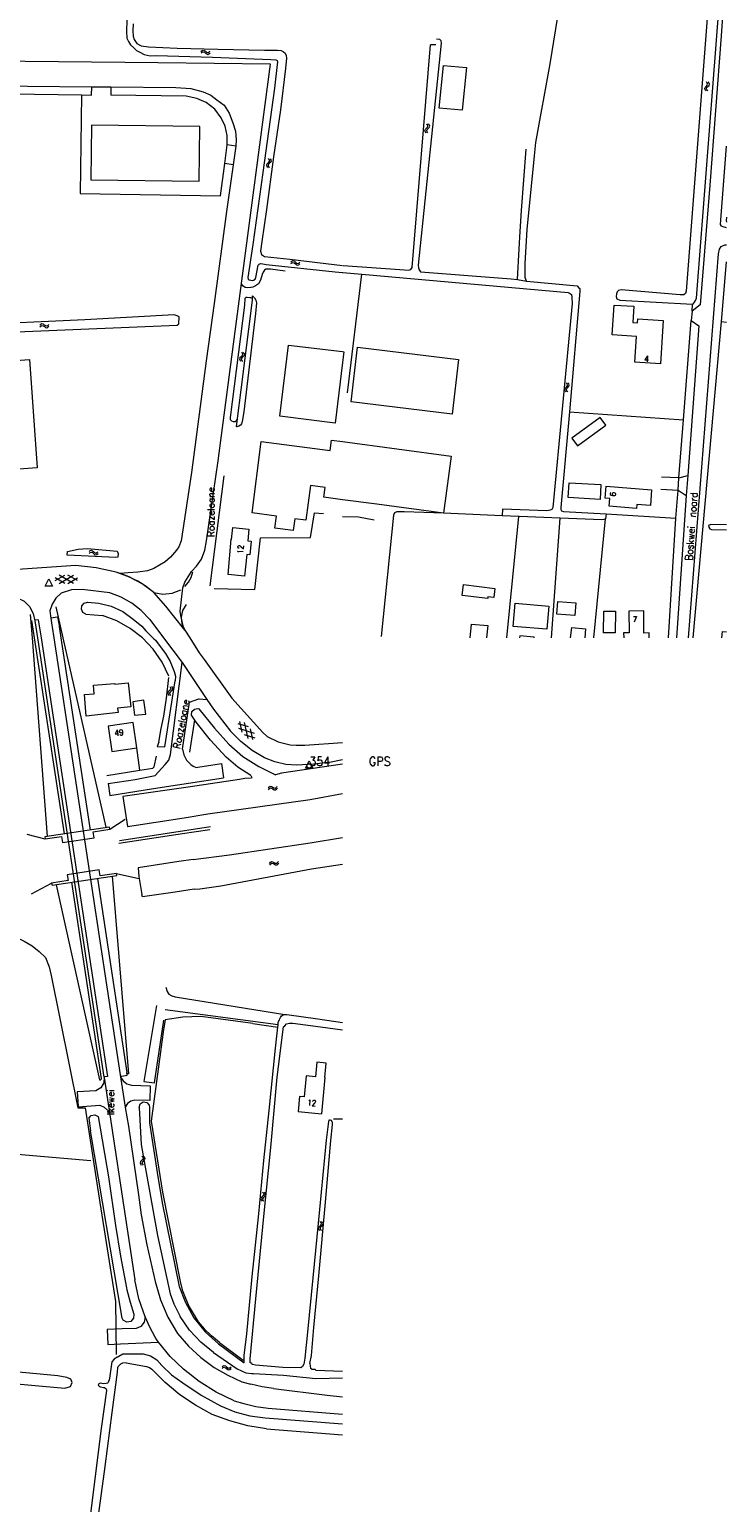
# Model space of a CAD drawing. Header units: metres. Extents: x 189705 to 199106, y 581686 to 588448.
# Tile 468 of 555: x 198913 to 199106, y 584760 to 585169. Entities that reach past the tile are written whole.
import ezdxf

# ---------------------------------------------------------------- set-up
doc = ezdxf.new("R2010")
doc.units = ezdxf.units.M
doc.layers.add('B-WA-OG-GBKN-G', color=7, linetype='Continuous', lineweight=18)
doc.styles.add('Style-STANDARD', font='STANDARD.shx')

msp = doc.modelspace()

# ---------------------------------------------------------------- linework, layer by layer
at = {"layer": 'B-WA-OG-GBKN-G'}
for p, q in [((198960.726, 585162.622), (198961.025, 585162.899)), ((198961.025, 585162.899), (198961.329, 585163.019)), ((198961.329, 585163.019), (198961.654, 585162.921)), ((198961.654, 585162.921), (198961.973, 585162.669)), ((198962.923, 585162.439), (198963.224, 585162.715)), ((198960.742, 585162.126), (198961.044, 585162.4)), ((198961.044, 585162.4), (198961.35, 585162.518)), ((198961.35, 585162.518), (198961.662, 585162.425)), ((198961.662, 585162.425), (198961.991, 585162.172)), ((198961.973, 585162.669), (198962.294, 585162.417)), ((198961.991, 585162.172), (198962.311, 585161.918)), ((198962.294, 585162.417), (198962.608, 585162.319)), ((198962.311, 585161.918), (198962.625, 585161.82)), ((198962.608, 585162.319), (198962.923, 585162.439)), ((198962.625, 585161.82), (198962.939, 585161.942)), ((198962.939, 585161.942), (198963.241, 585162.219)), ((199100.436, 585152.317), (199100.56, 585152.632)), ((199100.532, 585152.004), (199100.436, 585152.317)), ((199100.784, 585151.683), (199100.532, 585152.004)), ((199100.56, 585152.632), (199100.836, 585152.93)), ((199100.836, 585152.93), (199101.113, 585153.231)), ((199101.141, 585153.859), (199100.889, 585154.181)), ((199100.937, 585152.297), (199101.055, 585152.601)), ((199101.03, 585151.983), (199100.937, 585152.297)), ((199101.28, 585151.661), (199101.03, 585151.983)), ((199101.055, 585152.601), (199101.333, 585152.91)), ((199101.113, 585153.231), (199101.235, 585153.536)), ((199101.235, 585153.536), (199101.141, 585153.859)), ((199101.333, 585152.91), (199101.611, 585153.208)), ((199101.637, 585153.836), (199101.385, 585154.158)), ((199101.611, 585153.208), (199101.734, 585153.513)), ((199101.734, 585153.513), (199101.637, 585153.836)), ((199023.588, 585142.249), (199023.348, 585142.58)), ((199024.083, 585142.209), (199023.843, 585142.54)), ((199022.828, 585140.733), (199022.962, 585141.044)), ((199022.912, 585140.417), (199022.828, 585140.733)), ((199023.152, 585140.088), (199022.912, 585140.417)), ((199022.962, 585141.044), (199023.25, 585141.332)), ((199023.25, 585141.332), (199023.537, 585141.622)), ((199023.327, 585140.696), (199023.456, 585140.996)), ((199023.409, 585140.378), (199023.327, 585140.696)), ((199023.647, 585140.047), (199023.409, 585140.378)), ((199023.456, 585140.996), (199023.745, 585141.294)), ((199023.537, 585141.622), (199023.671, 585141.923)), ((199023.671, 585141.923), (199023.588, 585142.249)), ((199023.745, 585141.294), (199024.034, 585141.581)), ((199024.034, 585141.581), (199024.168, 585141.882)), ((199024.168, 585141.882), (199024.083, 585142.209)), ((198978.994, 585131.386), (198978.861, 585131.085)), ((198978.861, 585131.085), (198978.947, 585130.759)), ((198978.947, 585130.759), (198979.188, 585130.428)), ((198979.282, 585131.675), (198978.994, 585131.386)), ((198979.57, 585131.973), (198979.282, 585131.675)), ((198979.491, 585131.346), (198979.358, 585131.045)), ((198979.358, 585131.045), (198979.442, 585130.719)), ((198979.376, 585132.921), (198979.615, 585132.591)), ((198979.442, 585130.719), (198979.683, 585130.389)), ((198979.777, 585131.637), (198979.491, 585131.346)), ((198979.698, 585132.273), (198979.57, 585131.973)), ((198979.615, 585132.591), (198979.698, 585132.273)), ((198980.064, 585131.926), (198979.777, 585131.637)), ((198979.871, 585132.882), (198980.112, 585132.553)), ((198980.198, 585132.237), (198980.064, 585131.926)), ((198980.112, 585132.553), (198980.198, 585132.237)), ((198985.66, 585103.786), (198985.981, 585104.036)), ((198985.68, 585104.282), (198985.999, 585104.535)), ((198985.981, 585104.036), (198986.295, 585104.131)), ((198985.999, 585104.535), (198986.312, 585104.632)), ((198986.295, 585104.131), (198986.599, 585104.014)), ((198986.312, 585104.632), (198986.628, 585104.51)), ((198986.599, 585104.014), (198986.909, 585103.738)), ((198986.628, 585104.51), (198986.927, 585104.234)), ((198986.909, 585103.738), (198987.208, 585103.461)), ((198986.927, 585104.234), (198987.229, 585103.959)), ((198987.208, 585103.461), (198987.514, 585103.339)), ((198987.229, 585103.959), (198987.535, 585103.838)), ((198987.514, 585103.339), (198987.836, 585103.437)), ((198987.535, 585103.838), (198987.857, 585103.934)), ((198987.836, 585103.437), (198988.158, 585103.69)), ((198987.857, 585103.934), (198988.178, 585104.187)), ((198916.04, 585086.73), (198916.327, 585087.019)), ((198916.077, 585086.235), (198916.367, 585086.521)), ((198916.327, 585087.019), (198916.626, 585087.151)), ((198916.367, 585086.521), (198916.668, 585086.652)), ((198916.626, 585087.151), (198916.955, 585087.067)), ((198916.668, 585086.652), (198916.984, 585086.571)), ((198916.955, 585087.067), (198917.284, 585086.828)), ((198916.984, 585086.571), (198917.323, 585086.333)), ((198917.284, 585086.828), (198917.616, 585086.59)), ((198917.323, 585086.333), (198917.653, 585086.093)), ((198917.616, 585086.59), (198917.934, 585086.505)), ((198917.653, 585086.093), (198917.971, 585086.008)), ((198917.934, 585086.505), (198918.243, 585086.638)), ((198917.971, 585086.008), (198918.28, 585086.143)), ((198918.243, 585086.638), (198918.532, 585086.927)), ((198918.28, 585086.143), (198918.569, 585086.432)), ((198971.543, 585077.698), (198971.401, 585077.401)), ((198971.401, 585077.401), (198971.477, 585077.073)), ((198971.477, 585077.073), (198971.708, 585076.735)), ((198971.84, 585077.978), (198971.543, 585077.698)), ((198972.137, 585078.268), (198971.84, 585077.978)), ((198972.039, 585077.644), (198971.897, 585077.347)), ((198971.897, 585077.347), (198971.971, 585077.019)), ((198971.971, 585077.019), (198972.202, 585076.681)), ((198971.972, 585079.221), (198972.2, 585078.884)), ((198972.334, 585077.926), (198972.039, 585077.644)), ((198972.274, 585078.564), (198972.137, 585078.268)), ((198972.2, 585078.884), (198972.274, 585078.564)), ((198972.629, 585078.206), (198972.334, 585077.926)), ((198972.465, 585079.167), (198972.696, 585078.831)), ((198972.772, 585078.513), (198972.629, 585078.206)), ((198972.696, 585078.831), (198972.772, 585078.513)), ((199061.607, 585068.853), (199061.72, 585069.173)), ((199061.713, 585068.544), (199061.607, 585068.853)), ((199061.72, 585069.173), (199061.986, 585069.48)), ((199061.986, 585069.48), (199062.252, 585069.79)), ((199062.259, 585070.419), (199061.996, 585070.732)), ((199062.108, 585068.851), (199062.216, 585069.159)), ((199062.212, 585068.54), (199062.108, 585068.851)), ((199062.216, 585069.159), (199062.483, 585069.476)), ((199062.252, 585069.79), (199062.364, 585070.099)), ((199062.364, 585070.099), (199062.259, 585070.419)), ((199062.483, 585069.476), (199062.751, 585069.784)), ((199062.755, 585070.413), (199062.493, 585070.726)), ((199062.751, 585069.784), (199062.863, 585070.093)), ((199062.863, 585070.093), (199062.755, 585070.413)), ((199061.976, 585068.232), (199061.713, 585068.544)), ((199062.473, 585068.227), (199062.212, 585068.54)), ((198929.686, 585023.933), (198929.998, 585024.196)), ((198929.998, 585024.196), (198930.307, 585024.302)), ((198930.307, 585024.302), (198930.626, 585024.19)), ((198930.626, 585024.19), (198930.934, 585023.924)), ((198930.934, 585023.924), (198931.244, 585023.658)), ((198931.873, 585023.652), (198932.186, 585023.914)), ((198929.681, 585023.436), (198929.994, 585023.697)), ((198929.994, 585023.697), (198930.305, 585023.801)), ((198930.305, 585023.801), (198930.613, 585023.694)), ((198930.613, 585023.694), (198930.931, 585023.427)), ((198930.931, 585023.427), (198931.238, 585023.159)), ((198931.238, 585023.159), (198931.548, 585023.047)), ((198931.244, 585023.658), (198931.553, 585023.546)), ((198931.548, 585023.047), (198931.867, 585023.155)), ((198931.553, 585023.546), (198931.873, 585023.652)), ((198931.867, 585023.155), (198932.181, 585023.418)), ((198920.305, 585015.894), (198922.947, 585017.419)), ((198922.946, 585015.121), (198920.305, 585016.647)), ((198921.39, 585015.121), (198925.372, 585017.419)), ((198925.372, 585015.12), (198921.392, 585017.419)), ((198926.455, 585015.892), (198923.811, 585017.419)), ((198923.812, 585015.12), (198926.455, 585016.644)), ((198951.66, 584985.007), (198951.522, 584984.707)), ((198951.522, 584984.707), (198951.603, 584984.38)), ((198951.603, 584984.38), (198951.838, 584984.046)), ((198951.953, 584985.291), (198951.66, 584985.007)), ((198952.245, 584985.585), (198951.953, 584985.291)), ((198952.156, 584984.959), (198952.019, 584984.66)), ((198952.019, 584984.66), (198952.097, 584984.333)), ((198952.067, 584986.535), (198952.3, 584986.201)), ((198952.097, 584984.333), (198952.333, 584983.999)), ((198952.447, 584985.245), (198952.156, 584984.959)), ((198952.378, 584985.882), (198952.245, 584985.585)), ((198952.3, 584986.201), (198952.378, 584985.882)), ((198952.738, 584985.53), (198952.447, 584985.245)), ((198952.561, 584986.488), (198952.797, 584986.156)), ((198952.877, 584985.839), (198952.738, 584985.53)), ((198952.797, 584986.156), (198952.877, 584985.839)), ((198970.919, 584976.303), (198973.836, 584975.408)), ((198971.093, 584974.982), (198975.487, 584973.632)), ((198972.152, 584973.843), (198971.471, 584976.816)), ((198973.804, 584972.066), (198972.776, 584976.546)), ((198972.742, 584973.208), (198975.658, 584972.311)), ((198975.107, 584971.799), (198974.424, 584974.775)), ((198979.387, 584958.405), (198979.646, 584958.719)), ((198979.646, 584958.719), (198979.932, 584958.879)), ((198979.932, 584958.879), (198980.266, 584958.826)), ((198980.266, 584958.826), (198980.617, 584958.619)), ((198980.617, 584958.619), (198980.969, 584958.412)), ((198981.293, 584958.358), (198981.589, 584958.519)), ((198981.589, 584958.519), (198981.85, 584958.833)), ((198979.47, 584957.915), (198979.732, 584958.228)), ((198979.732, 584958.228), (198980.019, 584958.386)), ((198980.019, 584958.386), (198980.342, 584958.335)), ((198980.342, 584958.335), (198980.702, 584958.129)), ((198980.702, 584958.129), (198981.052, 584957.921)), ((198980.969, 584958.412), (198981.293, 584958.358)), ((198981.052, 584957.921), (198981.377, 584957.866)), ((198981.377, 584957.866), (198981.672, 584958.029)), ((198981.672, 584958.029), (198981.933, 584958.344)), ((198981.941, 584937.712), (198982.187, 584938.038)), ((198979.747, 584937.494), (198979.991, 584937.82)), ((198979.854, 584937.008), (198980.1, 584937.333)), ((198979.991, 584937.82), (198980.269, 584937.993)), ((198980.1, 584937.333), (198980.38, 584937.505)), ((198980.269, 584937.993), (198980.605, 584937.956)), ((198980.38, 584937.505), (198980.704, 584937.469)), ((198980.605, 584937.956), (198980.965, 584937.766)), ((198980.704, 584937.469), (198981.074, 584937.281)), ((198980.965, 584937.766), (198981.327, 584937.576)), ((198981.074, 584937.281), (198981.434, 584937.089)), ((198981.327, 584937.576), (198981.654, 584937.537)), ((198981.434, 584937.089), (198981.76, 584937.05)), ((198981.654, 584937.537), (198981.941, 584937.712)), ((198981.76, 584937.05), (198982.047, 584937.227)), ((198982.047, 584937.227), (198982.293, 584937.553)), ((198943.974, 584854.791), (198943.844, 584854.488)), ((198943.844, 584854.488), (198943.933, 584854.163)), ((198943.933, 584854.163), (198944.177, 584853.835)), ((198944.259, 584855.082), (198943.974, 584854.791)), ((198944.544, 584855.383), (198944.259, 584855.082)), ((198944.471, 584854.756), (198944.341, 584854.453)), ((198944.341, 584854.453), (198944.428, 584854.128)), ((198944.342, 584856.329), (198944.584, 584856.001)), ((198944.428, 584854.128), (198944.672, 584853.8)), ((198944.755, 584855.049), (198944.471, 584854.756)), ((198944.67, 584855.684), (198944.544, 584855.383)), ((198944.584, 584856.001), (198944.67, 584855.684)), ((198945.039, 584855.341), (198944.755, 584855.049)), ((198944.837, 584856.294), (198945.082, 584855.968)), ((198945.17, 584855.653), (198945.039, 584855.341)), ((198945.082, 584855.968), (198945.17, 584855.653)), ((198977.458, 584844.779), (198977.335, 584844.474)), ((198977.335, 584844.474), (198977.43, 584844.15)), ((198977.43, 584844.15), (198977.681, 584843.827)), ((198977.737, 584845.076), (198977.458, 584844.779)), ((198978.016, 584845.384), (198977.737, 584845.076)), ((198977.794, 584846.325), (198978.043, 584846.002)), ((198977.956, 584844.754), (198977.833, 584844.449)), ((198977.833, 584844.449), (198977.927, 584844.126)), ((198977.927, 584844.126), (198978.177, 584843.803)), ((198978.234, 584845.054), (198977.956, 584844.754)), ((198978.135, 584845.687), (198978.016, 584845.384)), ((198978.043, 584846.002), (198978.135, 584845.687)), ((198978.511, 584845.351), (198978.234, 584845.054)), ((198978.29, 584846.301), (198978.541, 584845.98)), ((198978.636, 584845.666), (198978.511, 584845.351)), ((198978.541, 584845.98), (198978.636, 584845.666)), ((198993.395, 584836.62), (198993.282, 584836.311)), ((198993.282, 584836.311), (198993.389, 584835.991)), ((198993.389, 584835.991), (198993.651, 584835.677)), ((198993.664, 584836.927), (198993.395, 584836.62)), ((198993.931, 584837.244), (198993.664, 584836.927)), ((198993.676, 584838.177), (198993.936, 584837.863)), ((198993.893, 584836.613), (198993.781, 584836.304)), ((198993.781, 584836.304), (198993.886, 584835.984)), ((198993.886, 584835.984), (198994.148, 584835.67)), ((198994.16, 584836.922), (198993.893, 584836.613)), ((198994.04, 584837.551), (198993.931, 584837.244)), ((198993.936, 584837.863), (198994.04, 584837.551)), ((198994.427, 584837.229), (198994.16, 584836.922)), ((198994.173, 584838.17), (198994.435, 584837.858)), ((198994.541, 584837.548), (198994.427, 584837.229)), ((198994.435, 584837.858), (198994.541, 584837.548)), ((198966.572, 584797.387), (198966.885, 584797.648)), ((198966.576, 584797.883), (198966.887, 584798.147)), ((198966.885, 584797.648), (198967.196, 584797.754)), ((198966.887, 584798.147), (198967.196, 584798.255)), ((198967.196, 584798.255), (198967.515, 584798.144)), ((198967.196, 584797.754), (198967.504, 584797.647)), ((198967.504, 584797.647), (198967.822, 584797.382)), ((198967.515, 584798.144), (198967.824, 584797.879)), ((198967.822, 584797.382), (198968.131, 584797.115)), ((198967.824, 584797.879), (198968.135, 584797.613)), ((198968.131, 584797.115), (198968.441, 584797.004)), ((198968.135, 584797.613), (198968.445, 584797.503)), ((198968.441, 584797.004), (198968.76, 584797.113)), ((198968.445, 584797.503), (198968.764, 584797.61)), ((198968.76, 584797.113), (198969.072, 584797.377)), ((198968.764, 584797.61), (198969.076, 584797.873))]:
    msp.add_line(p, q, dxfattribs=at)
at = {"layer": 'B-WA-OG-GBKN-G', "flags": 128}
for points in [[(199051.039, 585098.971), (199050.638, 585099.897), (199050.588, 585100.872), (199050.588, 585101.923), (199050.663, 585103.799), (199051.186, 585113.23), (199053.184, 585133.644), (199053.558, 585137.422), (199057.531, 585159.162), (199059.131, 585168.894), (199060.355, 585176.199), (199064.002, 585205.619)], [(199064.002, 585205.619), (199102.421, 585202.903), (199103.021, 585202.703), (199103.221, 585201.878), (199103.222, 585199.551), (199095.311, 585096.182), (199095.061, 585095.507), (199094.586, 585095.106), (199093.585, 585095.131), (199077.277, 585096.477), (199076.502, 585096.352), (199076.127, 585095.951), (199075.927, 585095.401), (199075.902, 585094.701), (199076.077, 585094), (199076.877, 585093.625), (199097.062, 585092.53)], [(199097.062, 585092.53), (199097.312, 585092.705), (199097.613, 585093.106), (199097.888, 585093.531), (199098.138, 585094.182), (199098.237, 585095.382), (199106.298, 585199.252)], [(199106.475, 585188.482), (199105.003, 585166.981), (199101.884, 585125.528), (199099.188, 585092.331), (199096.913, 585090.579)], [(198940.199, 585171.258), (198940.074, 585168.158), (198940.163, 585166.353), (198940.588, 585165.409), (198941.216, 585164.439), (198942.099, 585163.594), (198942.856, 585162.902), (198943.767, 585162.413), (198945.008, 585161.819), (198946.682, 585161.452), (198948.334, 585161.465), (198963.904, 585161), (198980.058, 585160.377), (198981.505, 585160.316), (198981.885, 585160.084), (198981.983, 585159.626), (198981.902, 585159.042), (198981.118, 585152.414), (198977.9, 585129.077), (198975.087, 585109.068), (198973.726, 585099.978), (198973.849, 585099.519), (198974.127, 585099.263), (198974.533, 585099.159), (198974.929, 585099.106)], [(198941.944, 585170.28), (198941.854, 585168.374), (198941.92, 585166.874), (198942.218, 585165.982), (198942.972, 585164.808), (198944.111, 585164.215), (198946.167, 585163.921), (198954.116, 585163.534), (198965.42, 585163.302), (198978.324, 585163.007), (198981.956, 585162.982), (198982.946, 585162.873), (198983.579, 585162.563), (198984.034, 585162.128), (198984.334, 585161.516), (198984.43, 585160.778), (198984.206, 585157.882), (198982.802, 585146.428), (198980.878, 585133.403), (198978.918, 585118.776), (198977.583, 585109.94), (198977.233, 585107.248), (198977.532, 585106.356), (198978.366, 585105.791), (198985.347, 585105.005), (199000, 585103.278)], [(199019.322, 585102.714), (199024.392, 585164.473)], [(199026.04, 585166.157), (199026.915, 585166.032), (199027.215, 585165.657), (199027.341, 585164.907), (199020.973, 585103.365), (199021.048, 585102.665), (199021.273, 585102.064), (199021.599, 585101.539), (199046.736, 585099.57), (199048.487, 585099.346)], [(199025.866, 585164.439), (199024.392, 585164.473)], [(198761.461, 585161.865), (198761.653, 585161.732), (198765.234, 585158.963), (198767.427, 585157.73), (198769.623, 585156.826), (198773.094, 585155.747), (198775.499, 585155.336), (198781.198, 585154.774), (198793.697, 585154.69), (198820.543, 585154.096), (198854.803, 585153.645), (198885.521, 585153.224), (198912.576, 585152.999), (198930.416, 585152.853)], [(198955.938, 585002.544), (198955.101, 585006.203), (198954.952, 585007.456), (198955.697, 585013.893), (198956.252, 585015.451), (198957.158, 585016.965), (198958.063, 585018.39), (198959.453, 585019.858), (198960.843, 585021.854), (198961.796, 585024.29), (198962.244, 585026.926), (198965.524, 585049.068), (198971.559, 585095.469), (198980.01, 585159.134), (198948.806, 585159.436), (198902.769, 585159.894)], [(199034.346, 585158.154), (199033.204, 585146.304), (199026.805, 585146.921), (199027.948, 585158.771), (199034.346, 585158.154)], [(198894.987, 585151.101), (198927.558, 585150.585)], [(198927.558, 585150.585), (198927.205, 585123.196), (198966.097, 585122.614), (198967.301, 585131.548)], [(198927.558, 585150.585), (198930.347, 585150.541)], [(198930.347, 585150.541), (198930.416, 585152.853)], [(198930.416, 585152.853), (198935.725, 585152.809)], [(198935.725, 585152.809), (198935.699, 585150.532)], [(198967.993, 585136.836), (198967.982, 585139.357), (198967.408, 585141.934), (198966.291, 585144.249), (198964.552, 585146.624), (198962.152, 585148.446), (198959.542, 585149.607), (198956.651, 585150.22), (198935.699, 585150.532)], [(198935.725, 585152.809), (198953.716, 585152.662), (198957.936, 585152.38), (198961.33, 585151.443), (198963.489, 585150.468), (198965.153, 585149.207), (198967.145, 585147.697), (198968.518, 585145.531), (198969.601, 585142.871), (198970.273, 585140.543), (198970.512, 585138.071), (198970.373, 585136.484)], [(198960.397, 585141.82), (198930.357, 585142.144), (198930.194, 585127.002), (198960.234, 585126.678), (198960.397, 585141.82)], [(198967.301, 585131.548), (198967.994, 585136.692), (198967.993, 585136.836)], [(198967.993, 585136.836), (198970.373, 585136.484)], [(198970.373, 585136.484), (198970.362, 585136.362), (198969.634, 585131.195)], [(199048.487, 585099.346), (199048.936, 585107.876), (199049.21, 585112.679), (199049.66, 585118.533), (199050.907, 585135.545)], [(199106.475, 585113.718), (199105.563, 585113.947), (199105.113, 585114.172), (199104.837, 585114.622), (199104.887, 585115.973), (199106.475, 585136.329)], [(198969.634, 585131.195), (198967.813, 585118.271), (198964.406, 585092.736), (198962.213, 585076.847), (198958.127, 585045.867), (198955.242, 585026.919), (198954.604, 585025.263), (198953.968, 585024.331), (198952.243, 585022.377), (198950.762, 585021.085), (198947.651, 585019.256), (198945.87, 585018.569), (198943.186, 585018.246), (198940.562, 585018.043), (198938.304, 585017.89)], [(198969.634, 585131.195), (198967.301, 585131.548)], [(199106.475, 585116.677), (199106.413, 585115.748), (199106.475, 585115.274)], [(199095.88, 585000), (199104.239, 585106.491), (199104.538, 585107.842), (199104.989, 585108.493), (199106.039, 585108.994), (199106.475, 585108.994)], [(198984.053, 585101.735), (198980.042, 585102.221), (198979.306, 585102.277), (198978.722, 585102.281), (198978.339, 585102.004), (198978.004, 585101.422), (198977.694, 585100.738), (198977.251, 585099.216), (198976.685, 585098.203), (198975.868, 585097.675), (198975.154, 585097.299), (198974.683, 585097.17)], [(198974.939, 585099.105), (198975.32, 585099.204), (198975.729, 585099.506), (198975.986, 585099.911), (198976.621, 585103.338), (198976.902, 585103.641), (198977.234, 585103.817), (198977.919, 585103.735), (198978.833, 585103.576), (198997.923, 585101.484), (199000, 585101.337)], [(199000.163, 585103.259), (199017.171, 585102.063), (199018.172, 585101.963), (199018.922, 585102.164), (199019.322, 585102.714)], [(199105.042, 585087.704), (199106.475, 585104.28)], [(198974.683, 585097.17), (198974.518, 585097.125), (198973.628, 585097.106), (198973.02, 585097.212), (198972.311, 585097.599), (198971.939, 585098.182)], [(199000, 585101.337), (199000.093, 585101.33)], [(199000.093, 585101.33), (199005.291, 585100.884)], [(199001.395, 585067.961), (199005.291, 585100.884)], [(199005.291, 585100.884), (199062.595, 585095.822), (199062.945, 585095.622), (199063.47, 585095.222), (199063.596, 585094.397), (199063.621, 585092.696), (199058.303, 585036.183), (199058.028, 585035.632), (199057.528, 585035.407), (199056.652, 585035.231), (199044.307, 585035.737)], [(199048.487, 585099.346), (199051.039, 585098.971)], [(199051.039, 585098.971), (199065.071, 585097.599), (199065.446, 585097.174), (199065.796, 585096.874), (199065.821, 585096.174), (199062.901, 585062.726)], [(198974.32, 585094.304), (198973.583, 585094.387), (198973.177, 585094.364), (198972.921, 585094.087), (198972.755, 585092.258), (198968.794, 585061.098), (198968.867, 585060.589), (198969.169, 585060.206), (198969.625, 585059.999), (198969.973, 585060.026)], [(198975.06, 585094.859), (198975.539, 585094.322), (198975.941, 585093.684), (198976.139, 585092.92), (198975.838, 585089.999), (198972.591, 585062.647), (198972.191, 585059.981), (198972.008, 585059.372), (198971.675, 585058.968), (198971.267, 585058.742), (198970.707, 585058.543), (198970.554, 585058.518), (198970.901, 585060.803)], [(198970.901, 585060.803), (198971.899, 585068.803), (198973.029, 585077.539), (198974.975, 585093.615), (198975.002, 585093.997)], [(198975.002, 585093.997), (198974.852, 585094.175), (198974.548, 585094.278), (198974.32, 585094.304)], [(198975.002, 585093.997), (198975.06, 585094.859)], [(198711.663, 585078.661), (198711.885, 585075.48), (198712.573, 585075.004), (198713.484, 585074.914), (198757.046, 585077.066), (198780.918, 585078.349), (198852.3, 585081.234), (198890.188, 585083.352), (198892.087, 585083.962), (198911.899, 585084.927), (198954.081, 585086.712), (198954.562, 585087.099), (198954.637, 585089.04), (198954.158, 585089.293), (198953.268, 585089.547), (198928.52, 585088.233), (198896.208, 585086.691), (198888.219, 585086.428)], [(199088.87, 585088.048), (199088.125, 585076.048), (199081.049, 585076.487), (199081.49, 585083.583), (199074.782, 585084), (199075.297, 585092.294), (199080.792, 585091.953), (199080.512, 585087.437), (199081.81, 585087.356), (199081.88, 585088.482), (199088.87, 585088.048)], [(199096.913, 585090.579), (199096.638, 585088.002)], [(199096.913, 585090.579), (199097.062, 585092.53)], [(199094.567, 585060.484), (199096.638, 585088.002)], [(199096.638, 585088.002), (199098.814, 585086.527), (199095.745, 585045.049)], [(199097.256, 585000), (199105.042, 585087.704)], [(199105.042, 585087.704), (199106.475, 585087.542)], [(199000, 585076.358), (198997.944, 585059.551), (198982.595, 585061.479), (198985.009, 585081.211), (199000, 585079.378)], [(198915.303, 585047.131), (198895.189, 585045.69), (198893.035, 585075.763), (198913.154, 585077.204), (198915.303, 585047.131)], [(199000, 585079.378), (199000.364, 585079.333), (199000, 585076.358)], [(199004.165, 585080.599), (199032.189, 585077.238), (199030.369, 585062.062), (199002.344, 585065.423), (199004.165, 585080.599)], [(198969.973, 585060.026), (198970.235, 585060.046), (198970.592, 585060.297), (198970.901, 585060.803)], [(199062.901, 585062.726), (199060.504, 585036.158), (199060.554, 585035.583), (199060.679, 585035.283), (199061.255, 585035.083), (199073.086, 585034.411)], [(199062.901, 585062.726), (199094.567, 585060.484)], [(199073.034, 585059.009), (199071.456, 585061.156), (199063.612, 585055.389), (199065.19, 585053.242), (199073.034, 585059.009)], [(199093.269, 585044.423), (199094.567, 585060.484)], [(199000, 585038.323), (198994.806, 585039.022), (198995.172, 585041.738), (198991.128, 585042.282), (198989.83, 585032.64), (198986.768, 585033.052), (198986.329, 585029.792), (198981.215, 585030.48), (198981.654, 585033.741), (198974.945, 585034.644), (198977.437, 585054.498), (198996.514, 585051.929), (198996.912, 585054.882), (199000, 585054.466)], [(199000, 585054.466), (199030.14, 585050.408)], [(199030.14, 585050.408), (199028.005, 585034.552)], [(198963.285, 585014.477), (198965.239, 585029.732), (198967.128, 585044.944)], [(199093.269, 585044.423), (199088.416, 585044.597)], [(199093.044, 585040.996), (199093.269, 585044.423)], [(199093.269, 585044.423), (199095.745, 585045.049)], [(199095.745, 585045.049), (199095.271, 585039.47)], [(199071.632, 585042.513), (199071.386, 585038.399), (199062.569, 585038.925), (199062.815, 585043.04), (199071.632, 585042.513)], [(199085.705, 585041.064), (199085.349, 585036.708), (199081.582, 585037.016), (199081.494, 585035.928), (199073.939, 585036.544), (199074.109, 585038.626), (199072.775, 585038.735), (199073.049, 585042.097), (199085.705, 585041.064)], [(199088.267, 585041.22), (199093.044, 585040.996)], [(199092.42, 585033.166), (199093.044, 585040.996)], [(199093.044, 585040.996), (199095.271, 585039.47)], [(199009.485, 585037.046), (199000, 585038.323)], [(199028.005, 585034.552), (199009.485, 585037.046)], [(199095.271, 585039.47), (199092.598, 585000)], [(198964.411, 585013.674), (198975.639, 585013.442), (198977.267, 585027.74), (198991.139, 585027.82), (198992.205, 585034.726), (198994.693, 585034.48)], [(199000, 585033.687), (199004.377, 585033.565), (199008.729, 585032.766)], [(199017.033, 585034.995), (199015.082, 585034.969), (199014.382, 585034.719), (199014.132, 585033.993), (199010.686, 585000.395)], [(199028.005, 585034.552), (199017.033, 585034.995)], [(199044.233, 585033.896), (199028.005, 585034.552)], [(199044.307, 585035.737), (199044.233, 585033.896)], [(199048.882, 585033.708), (199044.233, 585033.896)], [(199045.567, 585000), (199048.882, 585033.708)], [(199060.355, 585033.206), (199048.999, 585033.703), (199048.882, 585033.708)], [(199057.938, 585000), (199060.355, 585033.206)], [(199072.911, 585033.035), (199072.461, 585032.809), (199071.86, 585032.759), (199060.355, 585033.206)], [(199069.711, 585000), (199072.911, 585033.035)], [(199073.086, 585034.411), (199072.911, 585033.035)], [(199073.086, 585034.411), (199092.42, 585033.166)], [(199090.413, 585000), (199092.42, 585033.166)], [(198974.666, 585026.787), (198974.287, 585023.021), (198973.408, 585023.11), (198972.803, 585017.096), (198968.238, 585017.555), (198969.122, 585027.345), (198969.232, 585027.334), (198969.56, 585030.591), (198974.015, 585030.142), (198973.687, 585026.886), (198974.666, 585026.787)], [(199106.475, 585031.317), (199102.1, 585031.417), (199101.475, 585031.192), (199101.55, 585030.717), (199101.826, 585030.291), (199102.326, 585030.066), (199106.475, 585029.981)], [(198937.469, 585024.054), (198937.758, 585023.373), (198937.658, 585022.423), (198937.133, 585022.289), (198923.61, 585022.934), (198923.711, 585024), (198926.643, 585024.631), (198929.263, 585024.759), (198937.469, 585024.054)], [(198926.047, 585020.084), (198903.091, 585018.556)], [(198937.187, 585018.237), (198931.66, 585019.422), (198926.047, 585020.084)], [(198947.638, 585012.616), (198944.433, 585014.98), (198940.926, 585016.867), (198937.187, 585018.237)], [(198956.212, 585014.272), (198957.268, 585015.423), (198958.029, 585016.788), (198958.453, 585018.291)], [(198921.94, 585012.427), (198920.513, 585011.066), (198919.46, 585009.397), (198918.846, 585007.523)], [(198927.762, 585013.459), (198924.79, 585013.29), (198921.94, 585012.427)], [(198935.434, 585012.476), (198927.762, 585013.459)], [(198946.519, 585005.134), (198944.186, 585007.566), (198941.522, 585009.628), (198938.583, 585011.277), (198935.434, 585012.476)], [(198947.638, 585012.616), (198950.186, 585012.138), (198952.766, 585012.389), (198955.173, 585013.35)], [(198955.938, 585002.544), (198950.994, 585008.818), (198947.638, 585012.616)], [(199042.233, 585013.74), (199041.914, 585011.198), (199040.319, 585011.398), (199040.259, 585010.916), (199033.153, 585011.808), (199033.533, 585014.832), (199042.233, 585013.74)], [(198907.688, 585011.437), (198909.784, 585011.097), (198911.683, 585010.146), (198913.21, 585008.671), (198914.227, 585006.807), (198914.64, 585004.724)], [(198918.846, 585007.523), (198919.064, 585005.49), (198919.352, 585003.546)], [(198922.548, 585000), (198920.601, 585008.586)], [(198922.548, 585000), (198920.601, 585008.586)], [(198928.843, 585006.568), (198927.998, 585007.063), (198927.566, 585007.941), (198927.69, 585008.912), (198928.328, 585009.654), (198929.27, 585009.921)], [(198929.27, 585009.921), (198932.415, 585009.62)], [(198932.415, 585009.62), (198935.868, 585008.818), (198939.079, 585007.315), (198941.906, 585005.176)], [(198956.614, 585009.288), (198955.628, 585007.642), (198955.224, 585005.767), (198955.444, 585003.861), (198956.266, 585002.128)], [(199057.177, 585008.802), (199056.614, 585002.387), (199047.258, 585003.208), (199047.821, 585009.623), (199057.177, 585008.802)], [(199064.719, 585009.72), (199064.427, 585006.204), (199059.375, 585006.624), (199059.667, 585010.139), (199064.719, 585009.72)], [(199085.028, 585000), (199085.018, 585001.372), (199083.569, 585001.362), (199083.523, 585007.474), (199079.409, 585007.443), (199079.454, 585001.447), (199077.944, 585001.435), (199077.955, 585000)], [(198913.375, 585006.512), (198913.871, 585000)], [(198913.762, 585004.798), (198914.494, 585000)], [(198913.762, 585004.798), (198914.494, 585000)], [(198915.618, 585005.007), (198914.64, 585004.959)], [(198914.649, 585004.728), (198915.366, 585000)], [(198915.618, 585005.007), (198916.377, 585000)], [(198919.068, 585005.609), (198920.972, 585005.851), (198921.466, 585002.895)], [(198919.352, 585003.546), (198919.473, 585003.011)], [(198928.843, 585006.568), (198933.388, 585006.238)], [(198944.489, 585000), (198941.116, 585002.629), (198937.387, 585004.724), (198933.388, 585006.238)], [(198941.906, 585005.176), (198942.156, 585004.937)], [(198941.906, 585005.176), (198944.322, 585003.241), (198945.421, 585001.977)], [(198946.519, 585005.134), (198950.382, 585000)], [(199035.384, 585000), (199035.754, 585003.841), (199040.269, 585003.406), (199039.941, 585000)], [(199075.653, 585007.393), (199075.556, 585001.389), (199072.355, 585001.44), (199072.451, 585007.444), (199075.653, 585007.393)], [(198913.871, 585000), (198918.066, 584944.938)], [(198914.494, 585000), (198922.781, 584945.652)], [(198914.494, 585000), (198922.781, 584945.652)], [(198915.366, 585000), (198933.829, 584878.242)], [(198916.377, 585000), (198934.818, 584878.392)], [(198919.473, 585003.011), (198919.93, 585000)], [(198919.93, 585000), (198938.312, 584878.854)], [(198921.431, 585003.137), (198921.524, 585002.528)], [(198921.524, 585002.528), (198921.909, 585000)], [(198921.909, 585000), (198930.028, 584946.699)], [(198934.459, 584947.487), (198922.548, 585000)], [(198934.459, 584947.487), (198922.548, 585000)], [(198951.834, 584989.4), (198949.934, 584993.293), (198947.467, 584996.854), (198944.489, 585000)], [(198945.421, 585001.977), (198947.416, 585000)], [(198947.416, 585000), (198947.671, 584999.747)], [(198947.671, 584999.747), (198948.082, 584999.382), (198949.369, 584997.6), (198950.853, 584995.72), (198952.14, 584993.444)], [(198950.382, 585000), (198955.509, 584993.186), (198960.545, 584985.676)], [(198956.266, 585002.128), (198955.938, 585002.544)], [(198956.266, 585002.128), (198957.628, 585000)], [(198957.628, 585000), (198960.252, 584995.901), (198961.601, 584994.006)], [(199053.103, 585000), (199053.126, 585000.248), (199049.142, 585000.621), (199049.084, 585000)], [(199063.234, 585000), (199063.529, 585002.934), (199067.399, 585002.545), (199067.143, 585000)], [(199105.215, 585000), (199105.317, 585001.761), (199106.475, 585001.694)], [(198952.14, 584993.444), (198953.339, 584990.677)], [(198952.323, 584967.663), (198955.509, 584993.186)], [(198961.601, 584994.006), (198969.246, 584983.264)], [(198928.911, 584978.34), (198928.438, 584984.332), (198931.085, 584984.541), (198930.897, 584986.924), (198936.795, 584987.39), (198936.811, 584987.179), (198940.512, 584987.58), (198941.236, 584980.894), (198937.595, 584980.499), (198937.727, 584979.332), (198928.911, 584978.34)], [(198948.604, 584969.935), (198950.726, 584969.774), (198953.569, 584988.125)], [(198949.04, 584971.125), (198949.676, 584974.893), (198950.439, 584978.272), (198951.151, 584983.328), (198951.806, 584989.019)], [(198953.339, 584990.677), (198953.637, 584989.417), (198953.569, 584988.125)], [(198955.632, 584969.165), (198957.515, 584982.19), (198960.094, 584983.147), (198960.222, 584983.136)], [(198960.222, 584983.136), (198962.376, 584982.944)], [(198960.545, 584985.676), (198962.376, 584982.944), (198964.166, 584980.263), (198968.906, 584974.114)], [(198977.885, 584973.81), (198969.246, 584983.264)], [(198941.85, 584982.274), (198942.32, 584978.557), (198945.448, 584978.889), (198944.92, 584982.705), (198941.85, 584982.274)], [(198958.079, 584978.589), (198958.221, 584979.553), (198958.91, 584980.242), (198959.874, 584980.383)], [(198959.874, 584980.383), (198960.156, 584980.306)], [(198960.156, 584980.306), (198964.482, 584974.991), (198968.441, 584970.562)], [(198962.532, 584982.711), (198962.521, 584982.727)], [(198942.97, 584969.54), (198941.94, 584976.57), (198934.99, 584975.56), (198936.03, 584968.51), (198942.97, 584969.54)], [(198957.674, 584968.34), (198959.052, 584977.292)], [(198959.404, 584976.679), (198958.079, 584978.589)], [(198967.745, 584966.915), (198963.367, 584971.62), (198959.404, 584976.679)], [(198949.04, 584971.125), (198948.604, 584969.935)], [(198978.344, 584966.758), (198974.901, 584968.813), (198971.739, 584971.277), (198968.906, 584974.114)], [(198979.098, 584972.641), (198977.885, 584973.81)], [(198979.098, 584972.641), (198982.166, 584971.144), (198985.488, 584970.355)], [(198985.488, 584970.355), (198987.081, 584970.264), (198989.513, 584970.282), (199000, 584970.961)], [(198934.619, 584961.844), (198943.813, 584963.298), (198942.97, 584969.54)], [(198943.813, 584963.298), (198947.415, 584963.867), (198947.785, 584964.234), (198948.422, 584967.257)], [(198950.821, 584964.866), (198951.793, 584966.146), (198952.323, 584967.663)], [(198955.632, 584969.165), (198955.971, 584967.54), (198956.752, 584966.075), (198957.911, 584964.887)], [(198974.576, 584961.863), (198970.962, 584964.12), (198967.745, 584966.915)], [(198968.441, 584970.562), (198972.374, 584967.158), (198976.728, 584964.311), (198981.423, 584962.072)], [(198987.313, 584964.746), (198984.226, 584964.921), (198981.21, 584965.598), (198978.344, 584966.758)], [(198948.055, 584961.859), (198950.821, 584964.866)], [(198957.911, 584964.887), (198958.607, 584964.426), (198959.362, 584964.068)], [(198959.362, 584964.068), (198959.862, 584964.166), (198966.404, 584965.216)], [(198966.404, 584965.216), (198967.011, 584961.219)], [(199000, 584964.992), (198983.091, 584962.483)], [(198996.791, 584965.563), (198992.065, 584965.008), (198987.313, 584964.746)], [(199000, 584966.186), (198996.791, 584965.563)], [(198934.957, 584959.646), (198942.475, 584960.769), (198948.055, 584961.859)], [(198934.957, 584959.646), (198935.475, 584956.305)], [(198957.148, 584958.651), (198939.053, 584955.989)], [(198947.527, 584958.227), (198954.213, 584959.293), (198957.283, 584959.755)], [(198972.917, 584960.973), (198971.43, 584960.752), (198957.148, 584958.651)], [(198957.283, 584959.755), (198967.011, 584961.219)], [(198974.576, 584961.863), (198974.817, 584961.332), (198974.718, 584961.134), (198972.917, 584960.973)], [(198983.091, 584962.483), (198981.423, 584962.072)], [(198935.475, 584956.305), (198947.527, 584958.227)], [(198939.053, 584955.989), (198940.366, 584947.665)], [(198956.108, 584950.15), (198962.642, 584951.182), (198991.019, 584955.19), (199000, 584956.89)], [(198935.461, 584946.968), (198935.398, 584947.555), (198917.402, 584944.861), (198917.484, 584944.243), (198922.068, 584944.92), (198922.321, 584943.28), (198931.151, 584944.583), (198930.838, 584946.267), (198935.461, 584946.968)], [(198935.483, 584946.936), (198939.715, 584949.725)], [(198955.651, 584946.413), (198938.132, 584943.732)], [(198940.366, 584947.665), (198956.108, 584950.15)], [(198963.155, 584946.825), (198955.559, 584945.662)], [(198963.36, 584947.593), (198955.651, 584946.413)], [(198912.476, 584945.593), (198917.474, 584944.252)], [(198955.559, 584945.662), (198937.926, 584942.963)], [(198958.574, 584938.563), (198968.651, 584939.871), (198991, 584943.138), (199000, 584944.673)], [(198958.574, 584938.563), (198954.617, 584937.966)], [(198937.398, 584934.119), (198937.338, 584934.682), (198932.773, 584934.026), (198932.511, 584935.671), (198923.662, 584934.345), (198923.908, 584932.698), (198919.322, 584932.009), (198919.432, 584931.4), (198937.398, 584934.119)], [(198937.348, 584934.656), (198943.462, 584933.309)], [(198954.617, 584937.966), (198943.331, 584936.264), (198943.48, 584933.815)], [(198958.872, 584930.297), (198960.369, 584930.418), (198966.19, 584931.255), (198991.347, 584935.962), (199000, 584937.257)], [(198913.742, 584929.075), (198919.312, 584931.979)], [(198920.612, 584931.563), (198932.557, 584877.468), (198932.991, 584877.434)], [(198924.801, 584932.241), (198933.05, 584877.791)], [(198932.039, 584933.325), (198940.14, 584879.516)], [(198936.137, 584933.908), (198940.605, 584879.153), (198940.315, 584879.123)], [(198943.48, 584933.815), (198944.289, 584928.833)], [(198958.872, 584930.297), (198953.586, 584929.532)], [(198953.586, 584929.532), (198944.552, 584928.224), (198944.289, 584928.833)], [(198869.948, 584914.116), (198901.854, 584918.263), (198904.478, 584918.132), (198906.931, 584917.684), (198909.359, 584917.044), (198911.718, 584915.932), (198913.87, 584914.659), (198915.903, 584913.078), (198917.599, 584911.408), (198918.667, 584908.805), (198919.198, 584906.435), (198926.564, 584869.733), (198928.657, 584869.727), (198932.72, 584843.415), (198937.001, 584815.979), (198937.22, 584801.266)], [(198950.968, 584903.162), (198951.31, 584901.976), (198951.646, 584901.472)], [(198951.646, 584901.472), (198951.842, 584901.178), (198952.644, 584900.719), (198953.616, 584900.52), (198983.982, 584895.546)], [(198948.412, 584898.111), (198944.875, 584877.034), (198947.13, 584876.746)], [(198975.129, 584893.092), (198960.698, 584895.035), (198955.726, 584894.844), (198950.834, 584894.107), (198950.363, 584891.396), (198946.914, 584866.019), (198950.033, 584846.317), (198954.924, 584821.581), (198955.494, 584819.199), (198956.469, 584816.885), (198957.473, 584814.504), (198959.958, 584810.317), (198961.634, 584808.426)], [(198947.13, 584876.746), (198947.838, 584876.655), (198950.399, 584893.962)], [(198982.089, 584892.756), (198950.829, 584896.851)], [(198990.893, 584798.777), (198991.335, 584800.977), (198992.067, 584808.753), (198993.441, 584823.109), (198995.268, 584843.503), (198996.71, 584860.631), (198997.211, 584865.096), (198997.217, 584865.757), (198997.059, 584865.93), (198996.924, 584866.18), (198996.744, 584866.251), (198996.568, 584866.195), (198996.389, 584866.24), (198996.211, 584866.235), (198996.093, 584865.926), (198995.487, 584860.721), (198993.599, 584841.495), (198991.727, 584822.599), (198990.299, 584807.531), (198989.525, 584800.312), (198989.298, 584798.577), (198988.885, 584797.929), (198988.411, 584797.635), (198983.427, 584797.663), (198975.807, 584798.297), (198975.038, 584798.528), (198974.777, 584798.749), (198974.644, 584798.949), (198974.385, 584799.119), (198974.407, 584800.06), (198975.94, 584816.708), (198978.276, 584840.474), (198980.093, 584858.656), (198981.894, 584878.236), (198983.636, 584892.144), (198983.983, 584892.435), (198984.475, 584892.983), (198985.257, 584893.21), (198986.222, 584893.214), (198993.905, 584892.174), (199000, 584891.364)], [(198982.089, 584892.756), (198982.151, 584893.345)], [(198982.151, 584893.345), (198982.481, 584894.194), (198982.769, 584894.762), (198983.061, 584895.203), (198983.485, 584895.496), (198983.982, 584895.546)], [(198983.982, 584895.546), (198984.574, 584895.605)], [(198984.574, 584895.605), (198993.126, 584894.413), (199000, 584893.371)], [(198972.672, 584799.023), (198972.727, 584800.976), (198973.486, 584807.024), (198974.939, 584822.958), (198976.781, 584840.302), (198978.193, 584855.065), (198979.657, 584868.914), (198981.399, 584886.229), (198982.013, 584892.035)], [(198975.129, 584893.092), (198982.013, 584892.035)], [(198982.013, 584892.035), (198982.089, 584892.756)], [(198995.119, 584878.065), (198995.079, 584878.069), (198995.456, 584882.079), (198992.902, 584882.319), (198992.527, 584878.329), (198989.924, 584878.574), (198989.376, 584872.748), (198988.059, 584872.872), (198987.664, 584868.672)], [(198933.874, 584878.247), (198933.772, 584876.626), (198932.937, 584875.233), (198931.555, 584874.379)], [(198933.05, 584877.791), (198932.991, 584877.434)], [(198934.818, 584878.392), (198933.874, 584878.247)], [(198933.894, 584878.106), (198941.329, 584828.767)], [(198938.312, 584878.854), (198939.752, 584869.85)], [(198938.366, 584878.614), (198938.582, 584878.5), (198938.826, 584878.505)], [(198938.412, 584878.222), (198939.135, 584877.14), (198940.183, 584876.366), (198941.43, 584875.994)], [(198938.826, 584878.505), (198940.225, 584878.727), (198940.14, 584879.516)], [(198995.119, 584878.065), (198994.165, 584868.06)], [(198931.555, 584874.379), (198926.414, 584874.099), (198926.661, 584870.006), (198932.711, 584870.419)], [(198941.43, 584875.994), (198946.639, 584875.78), (198946.522, 584871.764), (198942.357, 584871.869)], [(198932.711, 584870.419), (198933.909, 584869.912), (198934.851, 584869.015), (198935.416, 584867.844)], [(198939.713, 584869.81), (198940.587, 584864.582), (198943.359, 584845.565)], [(198942.357, 584871.869), (198941.24, 584871.565), (198940.325, 584870.856), (198939.752, 584869.85)], [(198943.566, 584869.805), (198943.838, 584870.787), (198944.691, 584871.346), (198945.701, 584871.203), (198946.365, 584870.43)], [(198943.566, 584869.805), (198944.103, 584859.555), (198944.67, 584856.407)], [(198946.365, 584870.43), (198946.444, 584869.784)], [(198946.444, 584869.784), (198946.449, 584865.535), (198948.568, 584851.741), (198950.001, 584843.357), (198954.691, 584820.145)], [(198987.664, 584868.672), (198994.165, 584868.06)], [(198929.626, 584866.811), (198930.312, 584867.565), (198931.313, 584867.754), (198932.226, 584867.301)], [(198929.626, 584866.811), (198930.133, 584863.274)], [(198932.226, 584867.301), (198935.086, 584850.572), (198937.026, 584837.08), (198938.4, 584828.53)], [(199000, 584866.525), (198997.523, 584866.554)], [(198861.55, 584861.045), (198930.166, 584855.061)], [(198938.846, 584811.336), (198930.133, 584863.274)], [(198944.67, 584856.407), (198948.652, 584834.304), (198952.139, 584818.08), (198953.183, 584815.375), (198954.949, 584811.806)], [(198943.359, 584845.565), (198943.359, 584845.563)], [(198943.359, 584845.563), (198944.167, 584840.025), (198945.669, 584831.67), (198947.987, 584821.519)], [(198938.4, 584828.53), (198940.03, 584819.813), (198940.175, 584819.217)], [(198941.329, 584828.767), (198942.352, 584821.978)], [(198945.254, 584811.723), (198943.504, 584816.766), (198942.352, 584821.978)], [(198947.987, 584821.519), (198949.478, 584816.469), (198951.57, 584811.637), (198954.23, 584807.093)], [(198954.691, 584820.145), (198956.434, 584815.692), (198958.747, 584811.506)], [(198940.175, 584819.217), (198941.081, 584815.821), (198942.12, 584812.463)], [(198942.12, 584812.463), (198942.038, 584811.333), (198941.276, 584810.494), (198940.159, 584810.305), (198939.163, 584810.845)], [(198945.254, 584811.723), (198945.003, 584810.261), (198944.079, 584809.1), (198942.711, 584808.526)], [(198948.062, 584806.069), (198946.56, 584808.847), (198945.254, 584811.723)], [(198964.194, 584801.823), (198960.648, 584804.699), (198957.545, 584808.05), (198954.949, 584811.806)], [(198958.747, 584811.506), (198961.914, 584807.541), (198965.584, 584804.213), (198972.672, 584799.023)], [(198938.865, 584808.379), (198934.692, 584808.219), (198934.883, 584804.109), (198938.367, 584804.261)], [(198939.163, 584810.845), (198938.846, 584811.336)], [(198942.711, 584808.526), (198938.865, 584808.379)], [(198965.841, 584804.668), (198963.672, 584806.473), (198961.634, 584808.426)], [(198938.367, 584804.261), (198948.973, 584804.725)], [(198948.973, 584804.725), (198948.51, 584805.392), (198948.062, 584806.069)], [(198955.917, 584797.225), (198952.199, 584800.748), (198948.973, 584804.725)], [(198954.23, 584807.093), (198957.289, 584803.612), (198960.685, 584800.46), (198964.383, 584797.667)], [(198965.841, 584804.668), (198972.432, 584799.751)], [(198935.989, 584799.224), (198935.393, 584794.741), (198935.256, 584794.228), (198935.09, 584793.842), (198934.973, 584793.508), (198934.774, 584793.349), (198934.395, 584793.261), (198933.736, 584793.191), (198932.792, 584793.315)], [(198937.487, 584800.589), (198936.684, 584800.043), (198935.989, 584799.224)], [(198937.487, 584800.589), (198937.954, 584800.849)], [(198937.954, 584800.849), (198939.09, 584801.482), (198944.709, 584801.486)], [(198944.709, 584801.486), (198946.711, 584800.898), (198948.481, 584799.791), (198949.886, 584798.248)], [(198964.194, 584801.823), (198970.781, 584797.32), (198973.153, 584796.211)], [(198865.407, 584797.093), (198922.932, 584791.923), (198924.587, 584792.432), (198924.997, 584793.488), (198924.593, 584794.438), (198923.484, 584794.956), (198921.019, 584795.371), (198893.305, 584797.927)], [(198925.732, 584708.529), (198927.116, 584718.321), (198929.846, 584738.285), (198932.295, 584756.613), (198934.172, 584770.271), (198936.111, 584785.228), (198937.556, 584796.357), (198937.67, 584797.657), (198937.76, 584798.015), (198938.008, 584798.252)], [(198939.962, 584799.025), (198939.007, 584798.858), (198938.391, 584798.574), (198938.008, 584798.252)], [(198939.962, 584799.025), (198945.603, 584797.99), (198946.478, 584797.706), (198947.14, 584797.249)], [(198954.859, 584790.16), (198950.82, 584793.509), (198947.14, 584797.249)], [(198949.886, 584798.248), (198952.569, 584795.671), (198955.656, 584793.406)], [(198969.938, 584788.467), (198964.934, 584790.833), (198960.239, 584793.766), (198955.917, 584797.225)], [(198964.383, 584797.667), (198968.16, 584795.565), (198972.086, 584793.757)], [(198973.153, 584796.211), (198974.761, 584796.056)], [(198974.761, 584796.056), (198975.291, 584796.019), (198983.591, 584795.608), (198992.567, 584794.684), (199000, 584794.852)], [(198990.893, 584798.777), (198990.967, 584798.017), (198991.058, 584797.511), (198991.525, 584797.22), (198992.262, 584797.217), (198992.599, 584796.998), (199000, 584796.706)], [(198932.792, 584793.315), (198932.39, 584793.176), (198932.222, 584792.84), (198932.381, 584792.616), (198932.566, 584792.393), (198932.874, 584792.3), (198933.665, 584792.172), (198934.023, 584792.106), (198934.205, 584791.984), (198934.44, 584791.788), (198934.53, 584791.333), (198933.066, 584780.814), (198930.065, 584757.207), (198927.26, 584735.512), (198924.919, 584717.848), (198923.718, 584707.896), (198923.791, 584707.187), (198923.954, 584706.836), (198924.24, 584706.615), (198925.048, 584706.792), (198925.415, 584707.286), (198925.712, 584708.389), (198925.73, 584708.512)], [(198955.656, 584793.406), (198960.754, 584789.992), (198966.131, 584787.036)], [(198972.086, 584793.757), (198974.515, 584793.058)], [(198980.846, 584791.825), (198977.653, 584792.298), (198974.515, 584793.058)], [(198980.846, 584791.825), (198995.752, 584789.993), (199000, 584789.602)], [(198963.793, 584784.695), (198959.199, 584787.22), (198954.859, 584790.16)], [(198966.131, 584787.036), (198970.117, 584785.437), (198974.269, 584784.335), (198978.523, 584783.745)], [(198969.938, 584788.467), (198972.643, 584787.717)], [(198972.643, 584787.717), (198975.956, 584786.907), (198979.326, 584786.377)], [(198978.89, 584780.661), (198973.744, 584781.555), (198968.699, 584782.903), (198963.793, 584784.695)], [(198978.523, 584783.745), (199000, 584782.059)], [(198979.326, 584786.377), (199000, 584784.793)], [(198978.89, 584780.661), (199000, 584779.008)]]:
    msp.add_lwpolyline(points, dxfattribs=at)
for points in [[(198918.546, 585016.374), (198919.546, 585014.374), (198917.546, 585014.374), (198918.546, 585016.374)], [(198990.75, 584965.905), (198991.75, 584963.905), (198989.75, 584963.905), (198990.75, 584965.905)]]:
    msp.add_lwpolyline(points, close=True, dxfattribs=at)
at = {"layer": 'B-WA-OG-GBKN-G'}
msp.add_circle((198990.75, 584964.53), 0.625, dxfattribs=at)
for centre, radius, start, end in [((198929.282, 584990.821), 28.533, 71.56797, 73.91685), ((198929.433, 584991.294), 28.036, 49.50947, 71.55493)]:
    msp.add_arc(centre, radius, start, end, dxfattribs=at)

# ---------------------------------------------------------------- texts
at = {"layer": 'B-WA-OG-GBKN-G', "style": 'Style-STANDARD'}
for s, height, rotation, p in [('4', 1.6, 358.16533, (199083.648, 585076.608)), ('Roazeloane', 2, 90, (198964.52, 585027.98)), ('6', 1.6, 84.48902, (199075.696, 585039.168)), ('Boskwei  noard', 2, 85.52659, (199097.002, 585021.409)), ('12', 1.6, 84.48902, (198972.374, 585023.24)), ('7', 1.6, 359.36977, (199080.431, 585004.372)), ('Roazeloane', 2, 78.81367, (198954.921, 584969.161)), ('49', 1.6, 5.33444, (198936.829, 584972.813)), ('Ikewei', 2, 90, (198936.678, 584867.695)), ('12', 1.6, 354.60854, (198990.117, 584870.397))]:
    msp.add_text(s, height=height, rotation=rotation, dxfattribs=at).set_placement(p)
msp.add_text('354      GPS', height=2.5, dxfattribs=at).set_placement((198990.75, 584964.53))

doc.saveas('drawing.dxf')
